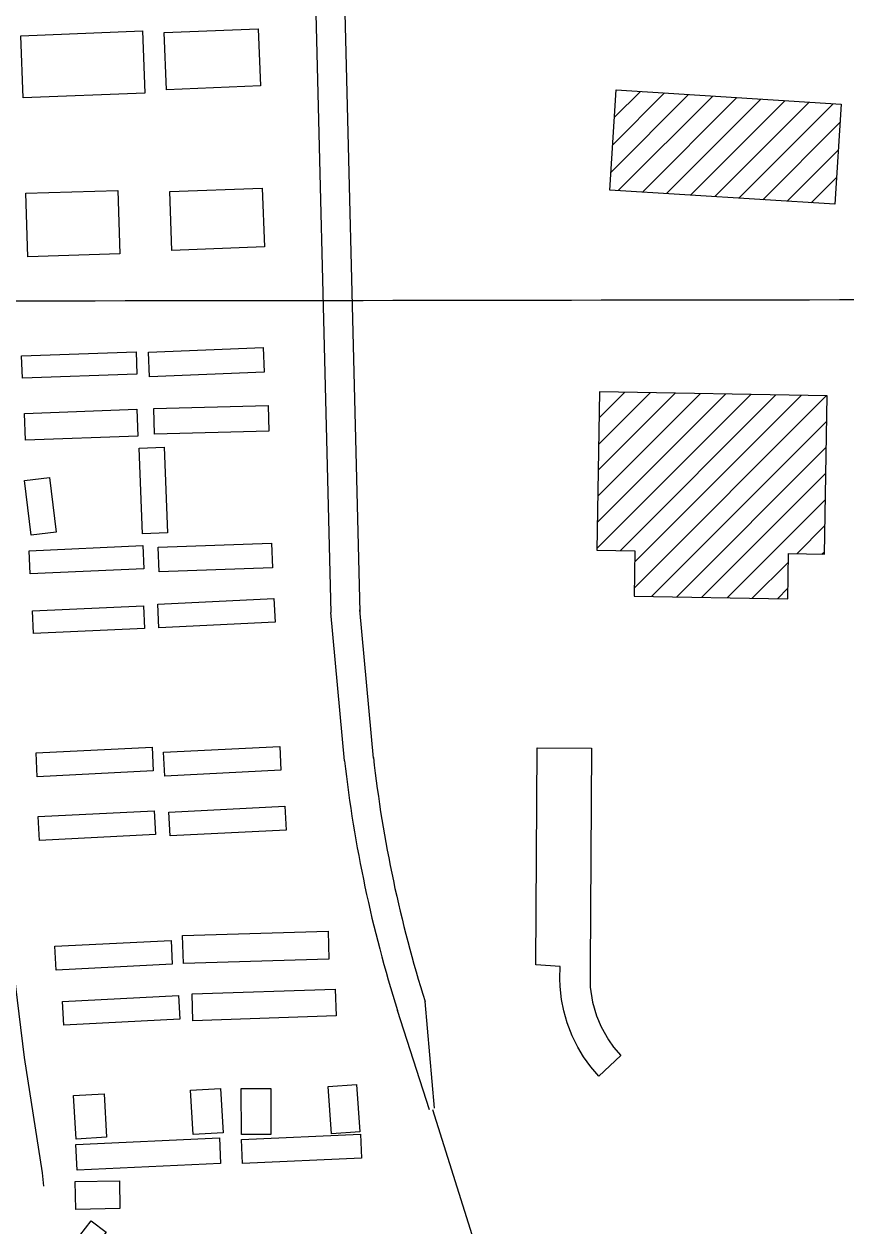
# Model space of a CAD drawing. Extents: x 3297716 to 3335574, y 688621 to 713991.
# Drawn here: x 3326416 to 3327549, y 695778 to 697434 of the extents above; entities that cross this region are included whole.
import ezdxf

# ---------------------------------------------------------------- set-up
doc = ezdxf.new("R2010")
doc.units = 0
for name, color, linetype in [('V-BLDG-OTLN', 7, 'Continuous'), ('V-GRID-MAJR', 7, 'Continuous'), ('V-ROAD-CNTR', 7, 'Continuous'), ('V-TOPO-SHOR', 7, 'Continuous')]:
    doc.layers.add(name, color=color, linetype=linetype)

msp = doc.modelspace()

# ---------------------------------------------------------------- linework, layer by layer
at = {"layer": 'V-BLDG-OTLN'}
for p, q in [((3327227.642507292, 697267.631437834), (3327298.9213647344, 697338.9092952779)), ((3327230.030502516, 697305.3743623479), (3327265.6704312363, 697341.01329107)), ((3327225.254512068, 697229.8875133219), (3327332.1732982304, 697336.806299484)), ((3327235.20349217, 697204.4815641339), (3327365.424231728, 697334.7023036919)), ((3327268.4554256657, 697202.377568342), (3327398.676165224, 697332.5983079)), ((3327301.7073591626, 697200.2735725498), (3327431.927098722, 697330.494312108)), ((3327334.95829266, 697198.170576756), (3327465.179032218, 697328.391316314)), ((3327368.2102261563, 697196.0665809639), (3327498.430965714, 697326.2873205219)), ((3327401.462159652, 697193.9635851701), (3327531.681899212, 697324.1833247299)), ((3327434.7130931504, 697191.8595893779), (3327540.934880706, 697298.0813769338)), ((3327467.9650266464, 697189.755593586), (3327538.546885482, 697260.3374524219)), ((3327501.2169601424, 697187.652597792), (3327536.158890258, 697222.5945279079)), ((3327205.665551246, 696711.1185508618), (3327417.934126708, 696923.387126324)), ((3327206.3115499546, 696747.1194788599), (3327383.202196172, 696924.010125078)), ((3327206.957548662, 696783.1214068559), (3327348.4692656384, 696924.633123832)), ((3327207.60354737, 696819.1223348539), (3327313.737335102, 696925.2561225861)), ((3327208.2495460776, 696855.123262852), (3327279.005404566, 696925.880121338)), ((3327208.895544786, 696891.1251908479), (3327244.27347403, 696926.503120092)), ((3327238.264486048, 696708.361556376), (3327452.6660572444, 696922.7631275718)), ((3327257.3144479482, 696656.7016596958), (3327522.129918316, 696921.5171300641)), ((3327257.960446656, 696692.703587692), (3327487.39798778, 696922.1401288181)), ((3327281.0934003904, 696645.125682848), (3327522.7299171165, 696886.761199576)), ((3327315.825330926, 696644.5016840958), (3327522.0839184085, 696850.7602715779)), ((3327350.5572614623, 696643.8786853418), (3327521.4379197, 696814.75934358)), ((3327385.289191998, 696643.2546865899), (3327520.791920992, 696778.7574155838)), ((3327481.3879997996, 696703.9985651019), (3327520.145922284, 696742.7564875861)), ((3327420.021122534, 696642.6316878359), (3327469.8500228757, 696692.4615881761)), ((3327516.120930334, 696703.3755663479), (3327519.4999235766, 696706.755559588)), ((3327454.75305307, 696642.0086890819), (3327469.204024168, 696656.4596601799))]:
    msp.add_line(p, q, dxfattribs=at)
for points in [[(3326411.367139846, 697417.7111376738), (3326579.141804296, 697424.3651243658), (3326582.537797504, 697338.746295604), (3326414.7631330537, 697332.091308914)], [(3326741.7224791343, 697348.6982756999), (3326612.09973838, 697343.4092862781), (3326608.888744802, 697422.1001288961), (3326738.511485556, 697427.3901183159)], [(3327232.41849774, 697343.1172868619), (3327542.54287749, 697323.4963261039), (3327533.8178949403, 697185.589601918), (3327223.6935151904, 697205.2095626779)], [(3326616.7107291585, 697202.9445672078), (3326744.1474742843, 697207.8215574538), (3326747.243468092, 697126.931719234), (3326619.8067229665, 697122.0537289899)], [(3326547.742867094, 697117.080738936), (3326421.103120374, 697113.1837467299), (3326418.4101257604, 697200.705571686), (3326545.0498724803, 697204.6025638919)], [(3326412.5241375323, 696976.652019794), (3326570.481821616, 696982.138008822), (3326571.547819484, 696951.4580701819), (3326413.5901353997, 696945.9690811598)], [(3326587.610787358, 696981.737009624), (3326745.5224715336, 696988.2709965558), (3326746.935468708, 696954.1140648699), (3326589.023784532, 696947.582077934)], [(3327209.5415434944, 696927.126118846), (3327205.626551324, 696708.9475552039), (3327258.235446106, 696708.0035570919), (3327257.114448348, 696645.555681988), (3327468.9400246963, 696641.7536895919), (3327470.0610224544, 696704.2015646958), (3327519.4379237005, 696703.3165664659), (3327523.3529158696, 696921.4951301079)], [(3326594.8057729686, 696904.1621647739), (3326752.513457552, 696908.1671567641), (3326753.408455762, 696872.943227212), (3326595.700771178, 696868.9362352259)], [(3326416.64512929, 696897.366178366), (3326571.550819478, 696903.0331670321), (3326572.903816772, 696866.04424101), (3326417.998126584, 696860.378252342)], [(3326579.002804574, 696731.4095102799), (3326574.427813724, 696849.6212738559), (3326608.898744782, 696850.955271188), (3326613.473735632, 696732.743507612)], [(3326425.712111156, 696729.5935139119), (3326416.423129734, 696804.6623637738), (3326451.006060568, 696808.9413552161), (3326460.294041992, 696733.872505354)], [(3326422.672117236, 696708.0445570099), (3326579.5138035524, 696715.0555429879), (3326580.932800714, 696683.310606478), (3326424.091114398, 696676.2996204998)], [(3326758.378445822, 696684.4056042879), (3326601.9917585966, 696678.9886151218), (3326600.808760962, 696713.1385468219), (3326757.195448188, 696718.5555359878)], [(3326761.8824388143, 696609.606753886), (3326601.82975892, 696601.6147698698), (3326600.193762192, 696634.382704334), (3326760.246442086, 696642.3736883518)], [(3326582.013798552, 696601.0567709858), (3326428.8401049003, 696594.2067846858), (3326427.4441076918, 696625.4307222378), (3326580.617801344, 696632.2787085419)], [(3326594.0537744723, 696404.5791639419), (3326434.001094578, 696396.587179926), (3326432.36509785, 696429.3551143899), (3326592.4177777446, 696437.346098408)], [(3326770.031422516, 696405.5921619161), (3326609.9787426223, 696397.6001778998), (3326608.342745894, 696430.3681123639), (3326768.395425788, 696438.3590963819)], [(3327238.597485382, 696012.416948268), (3327208.316545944, 695984.140004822), (3327197.567567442, 695996.647979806), (3327187.451587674, 696010.6559517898), (3327179.5286035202, 696023.759925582), (3327171.669619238, 696039.57089396), (3327164.7556330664, 696057.443858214), (3327159.997642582, 696074.1328248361), (3327156.959648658, 696089.5097940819), (3327154.9756526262, 696107.3217584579), (3327154.550653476, 696118.4257362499), (3327155.0606524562, 696134.93570323), (3327121.612719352, 696137.3566983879), (3327123.2637160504, 696436.3181004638), (3327198.339565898, 696435.9031012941), (3327196.681569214, 696135.50570209), (3327196.577569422, 696106.663759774), (3327199.79356299, 696085.9268012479), (3327205.2715520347, 696067.039839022), (3327211.545539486, 696052.024869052), (3327221.680519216, 696034.011905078), (3327228.8015049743, 696023.9679251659)], [(3326597.0907683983, 696316.8243394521), (3326437.0380885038, 696308.8323554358), (3326435.402091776, 696341.6002898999), (3326595.4547716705, 696349.5912739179)], [(3326777.2604080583, 696323.136326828), (3326617.207728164, 696315.1443428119), (3326615.571731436, 696347.912277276), (3326775.62441133, 696355.9032612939)], [(3326634.402693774, 696177.888617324), (3326835.040292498, 696183.79560551), (3326836.1782902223, 696145.126682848), (3326635.5406914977, 696139.2226946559)], [(3326620.141722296, 696138.1336968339), (3326460.0890424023, 696130.141712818), (3326458.4530456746, 696162.9096472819), (3326618.5057255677, 696170.9006312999)], [(3326630.561701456, 696062.2758485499), (3326470.509021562, 696054.2838645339), (3326468.8730248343, 696087.0517989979), (3326628.9257047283, 696095.042783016)], [(3326647.5616674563, 696097.1897787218), (3326844.8392729, 696103.858765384), (3326846.083270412, 696067.068838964), (3326648.805664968, 696060.398852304)], [(3326649.0706644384, 695903.385166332), (3326645.515671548, 695964.7510435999), (3326686.890588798, 695967.1480388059), (3326690.445581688, 695905.7821615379)], [(3326715.4825316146, 695903.6691657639), (3326715.357531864, 695966.97603915), (3326756.1004503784, 695967.05603899), (3326756.22445013, 695903.7491656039)], [(3326874.393213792, 695972.5180280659), (3326879.081204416, 695907.2661585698), (3326839.8552828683, 695904.448164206), (3326835.167292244, 695969.700033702)], [(3326487.6759872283, 695897.3061784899), (3326484.19999418, 695957.120058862), (3326526.2249101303, 695959.562053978), (3326529.700903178, 695899.7481736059)], [(3326487.4409876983, 695889.718193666), (3326685.217592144, 695898.799175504), (3326686.833588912, 695863.6132458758), (3326489.056984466, 695854.5292640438)], [(3326715.7395311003, 695896.625179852), (3326879.6702032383, 695903.87116536), (3326881.1302003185, 695870.843231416), (3326717.19952818, 695863.5962459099)], [(3326486.5269895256, 695838.6062958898), (3326547.393867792, 695839.7482936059), (3326548.112866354, 695801.423370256), (3326487.245988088, 695800.28137254)], [(3326485.035992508, 695754.147464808), (3326508.48494561, 695784.720403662), (3326528.8899048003, 695769.070434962), (3326505.4409516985, 695738.4974961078)]]:
    msp.add_lwpolyline(points, close=True, dxfattribs=at)
at = {"layer": 'V-GRID-MAJR'}
msp.add_spline([(3301847.299, 697030.213), (3307100.789, 697033.652), (3312354.279, 697037.855), (3317607.768, 697042.821), (3322861.257, 697048.552), (3328114.745, 697055.047), (3333368.231, 697062.306), (3333368.232, 697062.306)], degree=3, dxfattribs=at)
at = {"layer": 'V-ROAD-CNTR'}
for points in [[(3326741.333479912, 699767.651437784), (3326769.970422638, 699060.1118528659), (3326812.8593368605, 697668.9636351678), (3326839.0892844, 696622.7697275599)], [(3326781.300399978, 699769.2694345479), (3326809.9453426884, 699061.5368500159), (3326852.8442568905, 697670.081632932), (3326879.0762044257, 696623.772725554)], [(3326897.625167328, 696422.23012864), (3326878.922204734, 696626.4187202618)], [(3326857.792246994, 696418.581135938), (3326839.0892844, 696622.7697275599)], [(3326981.602999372, 695939.8880933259), (3326968.887024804, 696087.0127990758)], [(3326975.142012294, 695937.7350976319), (3326930.84410089, 696074.654823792)], [(3327106.2407500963, 695534.7199036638), (3326979.4500036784, 695937.7350976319)]]:
    msp.add_lwpolyline(points, dxfattribs=at)
for radius in [1810.835935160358, 1770.8360151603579]:
    msp.add_arc((3328657.2703613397, 696621.0787904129), radius, 186.42055853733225, 197.56288075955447, dxfattribs=at)
at = {"layer": 'V-TOPO-SHOR'}
msp.add_lwpolyline([(3326331.52, 697512.93), (3326335.247, 697403.162), (3326340.955, 697266.417), (3326344.75, 697093.623), (3326351.8850000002, 696948.51), (3326356.919, 696784.8150000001), (3326364.5670000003, 696617.2930000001), (3326367.237, 696557.817), (3326372.8000000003, 696433.821), (3326386.529, 696266.993), (3326398.897, 696148.778), (3326415.971, 696009.629), (3326440.799, 695850.6510000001), (3326442.876, 695832.405)], dxfattribs=at)

doc.saveas('drawing.dxf')
